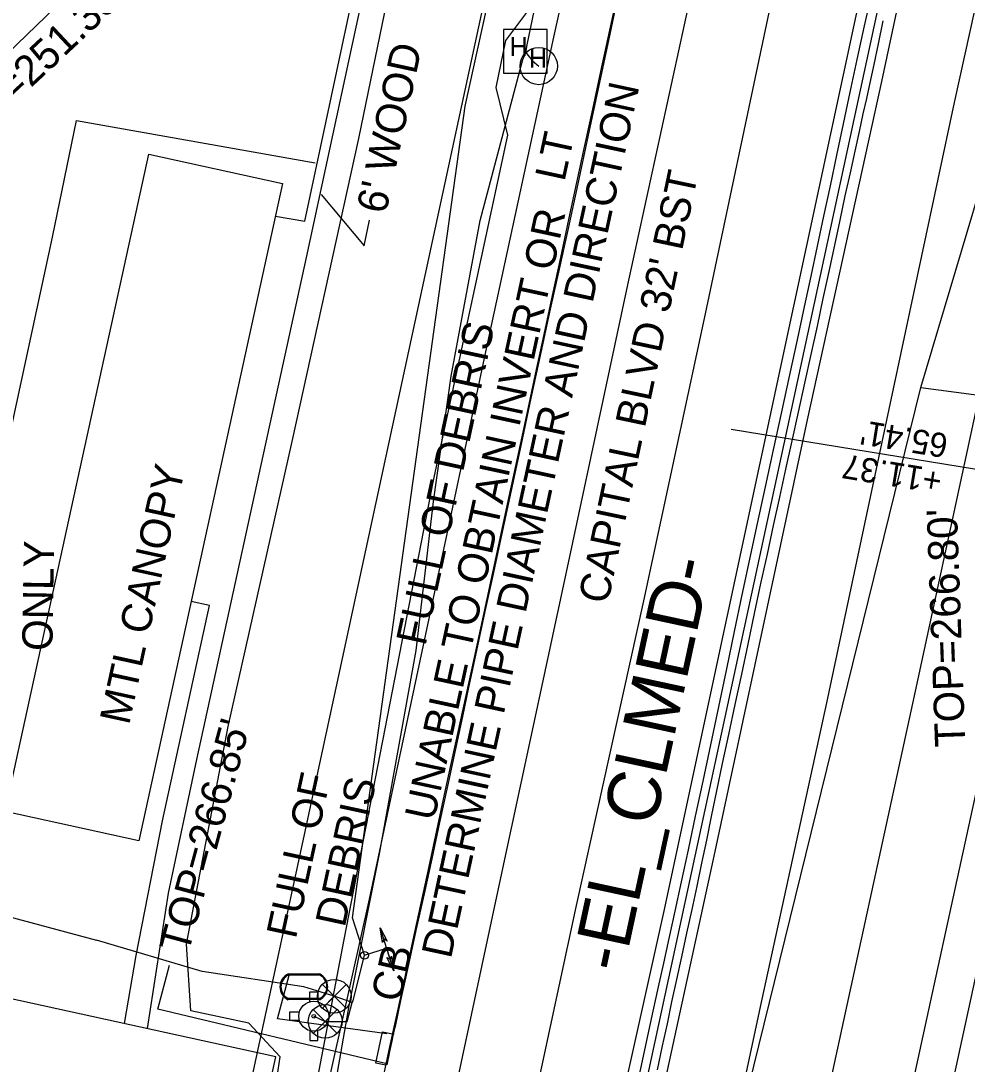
# Model space of a CAD drawing. Extents: x 2100323 to 2109811, y 740376 to 749755.
# Drawn here: x 2106073.6 to 2106198.5, y 743557.1 to 743694.8 of the extents above; entities that cross this region are included whole.
import ezdxf

# ---------------------------------------------------------------- set-up
doc = ezdxf.new("R2010")
doc.units = 0
for name, color, linetype in [('Exist Building', 7, 'Continuous'), ('Exist Building Metal Canopy', 7, 'Continuous'), ('Exist Building Metal Canopy Text', 7, 'Continuous'), ('Exist Horizontal Alignment', 7, 'Continuous'), ('Exist Horizontal Alignment Direction Label', 7, 'Continuous'), ('Exist Other Culture Fence Line', 7, 'Continuous'), ('Exist Other Culture Fence Line Leader', 7, 'Continuous'), ('Exist Other Culture Fence Line Text', 7, 'Continuous'), ('Exist Property Tie Line', 7, 'Continuous'), ('Exist Right of Way Line', 7, 'Continuous'), ('Exist Right of Way Monument Text', 7, 'Continuous'), ('Exist Roads Change in Surface', 7, 'Continuous'), ('Exist Roads EOP', 7, 'Continuous'), ('Exist Roads EOP Other', 7, 'Continuous'), ('Exist Roads EOP Text', 7, 'Continuous'), ('Exist Roads EOT', 7, 'Continuous'), ('Exist Structure Minor Catch Basin', 7, 'Continuous'), ('Exist Structure Minor Catch Basin Text', 7, 'Continuous'), ('Exist Structure Minor Catch Basin Top Elevation', 7, 'Continuous'), ('Exist Structure Minor Pipes RCP 15 Inch Invert', 7, 'Continuous'), ('Exist Structure Minor Pipes RCP 15 Inch Leader', 7, 'Continuous'), ('Exist Utilities Other Pole CELL', 7, 'Continuous'), ('Exist Utilities Other Pole Text', 7, 'Continuous'), ('Exist Utilities Power Hand Hole CELL', 7, 'Continuous'), ('Exist Utilities Power UG Cable SUE LOS B', 7, 'Continuous'), ('Exist Utilities Sanitary Sewer Manhole Text', 7, 'Continuous'), ('Exist Utilities Sanitary Sewer UG Line', 7, 'Continuous'), ('Exist Utilities Sanitary Sewer UG Line Invert Elevation', 7, 'Continuous'), ('Exist Utilities Water Change of Service SUE CELL', 7, 'Continuous'), ('Exist Utilities Water Fire Hydrant CELL', 7, 'Continuous'), ('Exist Utilities Water Meter CELL', 7, 'Continuous'), ('Exist Utilities Water UG Line SUE LOS B', 7, 'Continuous'), ('Exist Utilities Water UG Line SUE LOS C', 7, 'Continuous'), ('Exist Utilities Water Valve CELL', 7, 'Continuous'), ('Exist Vegetation Woods Line', 7, 'Continuous')]:
    doc.layers.add(name, color=color, linetype=linetype)

msp = doc.modelspace()

# ---------------------------------------------------------------- linework, layer by layer
at = {"layer": 'Exist Building'}
msp.add_lwpolyline([(2106037.99, 743573.24), (2106018.9, 743485.96), (2106017.36, 743486.3), (2105996.61, 743391.41), (2105959.32, 743399.57), (2105929.35, 743262.52), (2106037.5, 743238.87), (2106107.3, 743558.09), (2106037.99, 743573.24)], dxfattribs=at)
at = {"layer": 'Exist Building Metal Canopy'}
msp.add_lwpolyline([(2106071.54, 743590.45), (2106090.51, 743677.23), (2106108.17, 743673.37), (2106089.2, 743586.59)], close=True, dxfattribs=at)
at = {"layer": 'Exist Horizontal Alignment'}
msp.add_line((2106017.48, 742912.16), (2106313.31, 744282.7), dxfattribs=at)
at = {"layer": 'Exist Other Culture Fence Line'}
msp.add_lwpolyline([(2106090.36, 743561.79), (2106093.1, 743579.66), (2106096.84, 743597.32), (2106111.32, 743663.59), (2106120.45, 743705.9), (2106128.87, 743745.21), (2106140.26, 743794.38), (2106147.6, 743829), (2106153.81, 743860.14), (2106160.5, 743892.96), (2106176.22, 743965.01), (2106118.08, 743978.14), (2106120.11, 743988.2), (2106086.19, 743995.22)], dxfattribs=at)
at = {"layer": 'Exist Other Culture Fence Line Leader'}
msp.add_lwpolyline([(2106113.27, 743671.9), (2106118.96, 743665.14), (2106119.66, 743668.54)], dxfattribs=at)
at = {"layer": 'Exist Property Tie Line'}
msp.add_line((2106167.37, 743640.94), (2106231.92, 743630.37), dxfattribs=at)
at = {"layer": 'Exist Right of Way Line'}
msp.add_line((2105967.64, 742922.92), (2106195.83, 743980.08), dxfattribs=at)
at = {"layer": 'Exist Roads Change in Surface'}
msp.add_lwpolyline([(2105977.57, 743619.82), (2105988.39, 743617.45), (2106010.99, 743612.84), (2106036.55, 743607.2), (2106063.76, 743601.44), (2106067.65, 743620.06), (2106072.56, 743642), (2106077.79, 743666.27), (2106080.95, 743681.71), (2106112.48, 743676.08)], dxfattribs=at)
at = {"layer": 'Exist Roads EOP'}
for points in [[(2106121.98, 743557.03), (2106122.06, 743557.45), (2106122.19, 743558.05), (2106122.34, 743558.77), (2106122.5, 743559.55), (2106122.66, 743560.34), (2106122.78, 743560.88), (2106122.84, 743561.15), (2106122.92, 743561.5), (2106123.1, 743562.3), (2106123.38, 743563.58), (2106123.79, 743565.49), (2106124.36, 743568.05), (2106125.07, 743571.27), (2106125.91, 743575.13), (2106126.89, 743579.57), (2106127.9, 743584.21), (2106128.93, 743589), (2106129.97, 743593.82), (2106130.98, 743598.52), (2106131.95, 743603.02), (2106132.76, 743606.84), (2106133.41, 743609.87), (2106134.07, 743612.94), (2106134.92, 743616.88), (2106135.96, 743621.63), (2106137.11, 743626.96), (2106138.38, 743632.82), (2106139.69, 743638.95), (2106141, 743645.05), (2106142.3, 743651.08), (2106143.55, 743656.77), (2106144.72, 743662.06), (2106145.9, 743667.43), (2106147.18, 743673.35), (2106148.55, 743679.74), (2106149.9, 743686.07), (2106151.22, 743692.26), (2106152.48, 743698.13)], [(2106154.93, 743554.09), (2106155.67, 743557.53), (2106156.38, 743560.84), (2106157.09, 743564.09), (2106157.79, 743567.29), (2106158.48, 743570.43), (2106159.2, 743573.7), (2106159.99, 743577.28), (2106160.83, 743581.17), (2106161.73, 743585.38), (2106162.69, 743589.83), (2106163.67, 743594.46), (2106164.69, 743599.27), (2106165.74, 743604.26), (2106166.79, 743609.29), (2106167.83, 743614.22), (2106168.85, 743619.05), (2106169.86, 743623.78), (2106170.86, 743628.5), (2106171.9, 743633.31), (2106172.96, 743638.22), (2106174.05, 743643.22), (2106175.12, 743648.12), (2106176.12, 743652.75), (2106177.06, 743657.1), (2106177.94, 743661.16), (2106178.78, 743665.1), (2106179.63, 743669.08), (2106180.48, 743673.08), (2106181.33, 743677.12), (2106182.2, 743681.23), (2106183.1, 743685.44), (2106184.03, 743689.75), (2106184.99, 743694.17), (2106185.98, 743698.66)], [(2106157.66, 743556.36), (2106158.34, 743559.5), (2106158.96, 743562.43), (2106159.56, 743565.31), (2106160.19, 743568.26), (2106160.85, 743571.28), (2106161.53, 743574.38), (2106162.22, 743577.5), (2106162.89, 743580.6), (2106163.53, 743583.66), (2106164.15, 743586.69), (2106164.79, 743589.82), (2106165.49, 743593.19), (2106166.25, 743596.79), (2106167.07, 743600.63), (2106167.92, 743604.6), (2106168.77, 743608.58), (2106169.62, 743612.57), (2106170.47, 743616.58), (2106171.32, 743620.55), (2106172.16, 743624.44), (2106172.98, 743628.24), (2106173.8, 743631.96), (2106174.62, 743635.66), (2106175.45, 743639.4), (2106176.28, 743643.18), (2106177.12, 743647), (2106177.95, 743650.81), (2106178.76, 743654.54), (2106179.54, 743658.19), (2106180.31, 743661.76), (2106181.05, 743665.22), (2106181.76, 743668.55), (2106182.45, 743671.74), (2106183.12, 743674.8), (2106183.75, 743677.66), (2106184.32, 743680.25), (2106184.82, 743682.56), (2106185.27, 743684.6), (2106185.72, 743686.67), (2106186.24, 743689.07), (2106186.82, 743691.8), (2106187.46, 743694.86)]]:
    msp.add_lwpolyline(points, dxfattribs=at)
at = {"layer": 'Exist Roads EOP Other'}
for points in [[(2106097.48, 743476.53), (2106104.39, 743507.26), (2106111.03, 743539.28), (2106113.63, 743551.85), (2106119.66, 743578.89), (2106135.41, 743653.01), (2106143.99, 743692.69), (2106150.96, 743724.35), (2106153.5, 743737.02), (2106174.08, 743830.85), (2106177.01, 743845.22), (2106179.68, 743856.4), (2106198.32, 743945.52), (2106203.24, 743971.73), (2106204.48, 743980.15)], [(2106107.23, 743669.04), (2106111.12, 743668.4), (2106117.45, 743698.15), (2106130.25, 743758.84), (2106141.38, 743805.9), (2106149.14, 743846.27), (2106151.18, 743864.09), (2106149.69, 743871.99), (2106149.25, 743875.12)], [(2106152.59, 743699.48), (2106151.32, 743693.61), (2106150.15, 743688.18), (2106149.06, 743683.19), (2106148.02, 743678.38), (2106146.97, 743673.52), (2106145.91, 743668.6), (2106144.84, 743663.62), (2106143.76, 743658.58), (2106142.65, 743653.45), (2106141.52, 743648.19), (2106140.36, 743642.8), (2106139.17, 743637.28), (2106137.96, 743631.64), (2106136.63, 743625.51), (2106135.13, 743618.55), (2106133.44, 743610.77), (2106131.57, 743602.15), (2106129.52, 743592.7), (2106127.46, 743583.22), (2106125.57, 743574.51), (2106123.85, 743566.56), (2106122.3, 743559.39), (2106120.92, 743552.98)], [(2106087.31, 743562.46), (2106088.83, 743571.44), (2106092.3, 743589.24), (2106098.52, 743617.67), (2106096.11, 743618.2)]]:
    msp.add_lwpolyline(points, dxfattribs=at)
at = {"layer": 'Exist Roads EOT'}
for points in [[(2106280.47, 744069.34), (2106271.94, 744030.49), (2106263.42, 743991.19), (2106255.26, 743953.41), (2106246.82, 743914.65), (2106238.7, 743875.76), (2106230.07, 743836.73), (2106221.53, 743797.15), (2106213.22, 743758.7), (2106204.81, 743720.4), (2106196.84, 743684.07), (2106188.18, 743643.56), (2106179.95, 743604.81), (2106171.45, 743565.7), (2106162.92, 743526.09)], [(2106291.34, 744066.94), (2106283.02, 744029.05), (2106274.29, 743988.81), (2106266.18, 743951.34), (2106257.87, 743912.78), (2106249.46, 743873.93), (2106241.16, 743835.52), (2106232.46, 743795.18), (2106223.74, 743755.43), (2106216.22, 743720.53), (2106207.53, 743680.83), (2106199.74, 743643.63), (2106191.31, 743604.72), (2106182.44, 743563.86), (2106174.23, 743526.18)], [(2106237.02, 744048.11), (2106228.42, 744008.75), (2106220.28, 743971.33), (2106211.89, 743932.61), (2106202.95, 743890.64), (2106194.66, 743851.26), (2106186.62, 743813.61), (2106178.6, 743774.77), (2106170.25, 743736.6), (2106161.92, 743697.81), (2106153.69, 743659.98), (2106145.59, 743622.06), (2106137.18, 743582.93), (2106129.02, 743544.65)], [(2106259.56, 744045.17), (2106250.58, 744004.4), (2106242.51, 743966.86), (2106233.81, 743927.12), (2106226.1, 743891.83), (2106216.84, 743848.18), (2106208.95, 743811.62), (2106200.73, 743773.97), (2106191.83, 743731.87), (2106183.85, 743695.53), (2106175.61, 743657.19), (2106166.85, 743616.32), (2106158.44, 743577.13), (2106150.88, 743543.06)], [(2106154.86, 743537.27), (2106165.29, 743585.16), (2106177.45, 743642.16), (2106187.27, 743686.85), (2106194.19, 743719.27), (2106200.67, 743749.31), (2106210.27, 743793.56), (2106218.01, 743829.25), (2106223.36, 743853.91), (2106229.7, 743883.49), (2106234.74, 743907.51), (2106240.45, 743933.17), (2106247.2, 743964.88), (2106253.15, 743992.05), (2106258.76, 744017.9), (2106264.97, 744046.42)], [(2106247.77, 744044.64), (2106239.36, 744006.16), (2106230.98, 743967.37), (2106222.56, 743929), (2106214.13, 743889.37), (2106205.77, 743850.91), (2106197.47, 743812.34), (2106189.03, 743773.41), (2106180.68, 743734.51), (2106172.37, 743695.96), (2106163.95, 743656.17), (2106155.81, 743618.29), (2106146.94, 743578.03), (2106138.92, 743540.77)], [(2106296.74, 744040.66), (2106294.82, 744031.22), (2106292.82, 744022.24), (2106290.74, 744013.23), (2106288.55, 744002.73), (2106286.87, 743995.08), (2106285.06, 743986.53), (2106280.73, 743966.28), (2106277.3, 743950.42), (2106269.82, 743916.39), (2106261.4, 743877.53), (2106252.88, 743838.17), (2106244.46, 743799.47), (2106235.91, 743760.28), (2106227.36, 743720.62), (2106219.47, 743683.71), (2106210.74, 743643.66), (2106202.29, 743604.85), (2106193.66, 743565.28), (2106185.3, 743526.87)]]:
    msp.add_lwpolyline(points, dxfattribs=at)
at = {"layer": 'Exist Structure Minor Catch Basin'}
msp.add_lwpolyline([(2106121.38, 743561.38), (2106122.68, 743561.1), (2106121.78, 743556.96), (2106120.48, 743557.25)], close=True, dxfattribs=at)
at = {"layer": 'Exist Structure Minor Catch Basin Top Elevation'}
msp.add_lwpolyline([(2106121.92, 743557.13), (2106091.69, 743564.38), (2106093.26, 743570.17)], dxfattribs=at)
at = {"layer": 'Exist Structure Minor Pipes RCP 15 Inch Leader'}
msp.add_lwpolyline([(2106121.95, 743561.1), (2106107.49, 743563.07), (2106109.04, 743568.87)], dxfattribs=at)
at = {"layer": 'Exist Utilities Other Pole CELL'}
msp.add_circle((2106141.99, 743688.88), 2.46, dxfattribs=at)
at = {"layer": 'Exist Utilities Power Hand Hole CELL'}
msp.add_line((2106140.29, 743690.67), (2106140.29, 743690.67), dxfattribs=at)
msp.add_lwpolyline([(2106137.34, 743687.94), (2106143.09, 743687.94), (2106143.09, 743693.69), (2106137.34, 743693.69), (2106137.34, 743687.94)], dxfattribs=at)
at = {"layer": 'Exist Utilities Power UG Cable SUE LOS B'}
for points in [[(2106140.29, 743690.67), (2106140.46, 743691.7), (2106142.36, 743700.84), (2106141.94, 743708.13), (2106147.17, 743723.02), (2106151.61, 743743.33), (2106156.34, 743758.36), (2106159.29, 743767.57), (2106163.27, 743783.13), (2106165.28, 743794.53), (2106168.86, 743813.93), (2106170.63, 743824.07), (2106169.45, 743829.65), (2106170.32, 743830.37), (2106172.05, 743830.14), (2106171.37, 743829.88), (2106170.33, 743829.01), (2106170.3, 743828.53)], [(2106112.78, 743540.41), (2106112.81, 743541.17), (2106116.97, 743564.81), (2106120.98, 743584.87), (2106125.81, 743611.73), (2106128.1, 743631.37), (2106130.43, 743647.94), (2106134.25, 743668.47), (2106139.87, 743689.73), (2106140.29, 743690.67), (2106140.61, 743690.27), (2106141.16, 743689.56), (2106141.99, 743688.88)]]:
    msp.add_lwpolyline(points, dxfattribs=at)
at = {"layer": 'Exist Utilities Sanitary Sewer UG Line'}
msp.add_line((2106176.26, 743791.16), (2106057.31, 743676.53), dxfattribs=at)
msp.add_lwpolyline([(2106206.83, 743601.9), (2106137.79, 743283.72)], dxfattribs=at)
at = {"layer": 'Exist Utilities Water Change of Service SUE CELL'}
for p, q in [((2106122.87, 743569.43), (2106121.05, 743575.11)), ((2106118.98, 743571.47), (2106121.91, 743572.42)), ((2106118.98, 743571.47), (2106118.98, 743571.47)), ((2106121.91, 743572.42), (2106122.87, 743569.43))]:
    msp.add_line(p, q, dxfattribs=at)
for points in [[(2106121.05, 743575.11), (2106121.98, 743573.34), (2106121.52, 743573.63), (2106121.35, 743573.17)], [(2106122.87, 743569.43), (2106121.94, 743571.2), (2106122.4, 743570.91), (2106122.57, 743571.36)]]:
    msp.add_lwpolyline(points, close=True, dxfattribs=at)
msp.add_circle((2106118.98, 743571.47), 0.517, dxfattribs=at)
at = {"layer": 'Exist Utilities Water Fire Hydrant CELL'}
msp.add_line((2106112.29, 743563.43), (2106112.29, 743563.43), dxfattribs=at)
for points in [[(2106111.78, 743565.35), (2106111.78, 743566.63), (2106112.81, 743566.63), (2106112.81, 743565.32)], [(2106110.38, 743563.95), (2106109.09, 743563.95), (2106109.09, 743562.92), (2106110.38, 743562.92)], [(2106111.78, 743561.52), (2106111.78, 743560.23), (2106112.81, 743560.23), (2106112.81, 743561.55)]]:
    msp.add_lwpolyline(points, dxfattribs=at)
for radius in [1.98, 0.243]:
    msp.add_circle((2106112.29, 743563.43), radius, dxfattribs=at)
at = {"layer": 'Exist Utilities Water Meter CELL'}
msp.add_line((2106110.99, 743567.32), (2106110.99, 743567.32), dxfattribs=at)
for points in [[(2106108.95, 743569.02), (2106113.03, 743569.02)], [(2106108.95, 743568.88), (2106113.03, 743568.88)], [(2106113.03, 743565.75), (2106108.93, 743565.75)], [(2106113.03, 743565.62), (2106108.93, 743565.62)]]:
    msp.add_lwpolyline(points, dxfattribs=at)
for centre, radius, start, end in [((2106109.68, 743567.31), 1.86, 113.178, 245.9794), ((2106109.69, 743567.31), 1.73, 115.3009, 243.7824), ((2106112.28, 743567.32), 1.86, 293.6483, 66.3084), ((2106112.29, 743567.32), 1.73, 295.1272, 64.8728)]:
    msp.add_arc(centre, radius, start, end, dxfattribs=at)
at = {"layer": 'Exist Utilities Water UG Line SUE LOS B'}
for points in [[(2106103.68, 743287.99), (2106134.15, 743404.58), (2106134.52, 743407.18), (2106164.87, 743534.48), (2106192.4, 743646.45), (2106231.87, 743778.86), (2106242.91, 743819.92), (2106244.41, 743824.96), (2106256.85, 743875.22), (2106268.7, 743928.52), (2106292.05, 744010.94), (2106305.12, 744065.22), (2106324.28, 744140.83), (2106370.03, 744301.01), (2106414.37, 744445.19), (2106440.78, 744524.35), (2106464.3, 744594.5), (2106498.1, 744710.68), (2106545.04, 744875.25), (2106601.89, 745064.33), (2106643.94, 745210.71), (2106658.4, 745249.82), (2106687.83, 745362.19), (2106701.73, 745409.05)], [(2106192.4, 743646.45), (2106215.09, 743643.44), (2106219.36, 743662.6), (2106220.61, 743667.71)], [(2105965.55, 743575.31), (2105967.49, 743587.07), (2105967.93, 743588.89), (2105970.4, 743594.84), (2105973.25, 743596.57), (2105976.16, 743598.23), (2105995.73, 743594.4), (2106038.02, 743583), (2106070.82, 743576.92), (2106083.6, 743573.49)], [(2106117.34, 743565.23), (2106114.99, 743566.06), (2106110.99, 743567.32), (2106097.54, 743569.32), (2106083.6, 743573.49)], [(2106112.29, 743563.43), (2106113.8, 743562.75), (2106116.71, 743562.72), (2106117.34, 743565.23), (2106117.51, 743565.48), (2106118.98, 743571.47)]]:
    msp.add_lwpolyline(points, dxfattribs=at)
at = {"layer": 'Exist Utilities Water UG Line SUE LOS C'}
msp.add_lwpolyline([(2106118.98, 743571.47), (2106117.38, 743576.44), (2106132.28, 743683.6), (2106147.25, 743751.53), (2106171.6, 743894.41), (2106188.22, 743978.13), (2106182.55, 743992.25)], dxfattribs=at)
at = {"layer": 'Exist Utilities Water Valve CELL'}
for points in [[(2106116.57, 743567.64), (2106113.42, 743564.49), (2106114.99, 743566.06), (2106116.57, 743564.49), (2106113.42, 743567.64)], [(2106115.38, 743564.32), (2106112.23, 743561.17), (2106113.8, 743562.75), (2106115.38, 743561.17), (2106112.23, 743564.32)]]:
    msp.add_lwpolyline(points, dxfattribs=at)
for centre in [(2106114.99, 743566.06), (2106113.8, 743562.75)]:
    msp.add_circle(centre, 2.23, dxfattribs=at)
at = {"layer": 'Exist Vegetation Woods Line'}
for points in [[(2106106.12, 743546.64), (2106107.86, 743558.05), (2106103.73, 743562.52), (2106096.08, 743564.15), (2106095.47, 743572.95), (2106100.98, 743601.69), (2106109.44, 743639.3), (2106118.25, 743679.31), (2106131.53, 743743.92), (2106145.48, 743803.9), (2106156.76, 743856.05)], [(2106175.34, 743851.97), (2106167.54, 743834.19), (2106165.47, 743826.81), (2106166.67, 743817.76), (2106158.82, 743776.34), (2106146.39, 743718.07), (2106142.07, 743698.29), (2106137.58, 743692.25), (2106136.31, 743686.05), (2106137.85, 743679.75), (2106128.04, 743634.15), (2106116.27, 743573.54), (2106110.74, 743544.75)]]:
    msp.add_lwpolyline(points, dxfattribs=at)

# ---------------------------------------------------------------- texts
at = {"layer": 'Exist Building Metal Canopy Text'}
msp.add_text('MTL CANOPY', height=4, rotation=77.6702, dxfattribs=at).set_placement((2106087.9, 743601.77))
at = {"layer": 'Exist Horizontal Alignment Direction Label'}
msp.add_text('-EL_CLMED-', height=7, rotation=77.8194, dxfattribs=at).set_placement((2106153.12, 743569.01))
at = {"layer": 'Exist Other Culture Fence Line Text'}
msp.add_text("6' WOOD", height=4, rotation=77.8133, dxfattribs=at).set_placement((2106121.8, 743669.23))
at = {"layer": 'Exist Right of Way Monument Text'}
for s, p in [("65.41'", (2106196.16, 743640.26)), ('+11.37', (2106195.39, 743635.53))]:
    msp.add_text(s, height=3.2, rotation=170.6996, dxfattribs=at).set_placement(p)
at = {"layer": 'Exist Roads EOP Text'}
msp.add_text("CAPITAL BLVD 32' BST", height=4, rotation=78.1366, dxfattribs=at).set_placement((2106151.09, 743617.72))
at = {"layer": 'Exist Structure Minor Catch Basin Text'}
msp.add_text('CB', height=4, rotation=77.104, dxfattribs=at).set_placement((2106123.7, 743565.12))
at = {"layer": 'Exist Structure Minor Catch Basin Top Elevation'}
msp.add_text("TOP=266.85'", height=4, rotation=74.8264, dxfattribs=at).set_placement((2106095.72, 743571.57))
at = {"layer": 'Exist Structure Minor Pipes RCP 15 Inch Invert'}
for s, p in [(' DETERMINE PIPE DIAMETER AND DIRECTION', (2106130.07, 743569.45)), ('UNABLE TO OBTAIN INVERT OR', (2106128.17, 743589.08)), ('FULL OF DEBRIS', (2106127.02, 743612.21)), ('FULL OF', (2106109.91, 743573.53)), ('DEBRIS', (2106116.37, 743575.04))]:
    msp.add_text(s, height=4, rotation=77.8136, dxfattribs=at).set_placement(p)
at = {"layer": 'Exist Utilities Other Pole Text'}
msp.add_text('LT', height=4, rotation=77.8136, dxfattribs=at).set_placement((2106145.37, 743673.51))
at = {"layer": 'Exist Utilities Power Hand Hole CELL'}
for p in [(2106138.13, 743690.2), (2106140.69, 743688.67)]:
    msp.add_text('H', height=2.5, dxfattribs=at).set_placement(p)
at = {"layer": 'Exist Utilities Sanitary Sewer Manhole Text'}
msp.add_text("TOP=266.80'", height=4, rotation=92.0441, dxfattribs=at).set_placement((2106198.3, 743599.03))
at = {"layer": 'Exist Utilities Sanitary Sewer UG Line Invert Elevation'}
for s, rotation, p in [("INV=251.35'", 43.0701, (2106066.15, 743677.74)), ('ONLY', 89.0222, (2106077.78, 743611.64))]:
    msp.add_text(s, height=4, rotation=rotation, dxfattribs=at).set_placement(p)

doc.saveas('drawing.dxf')
